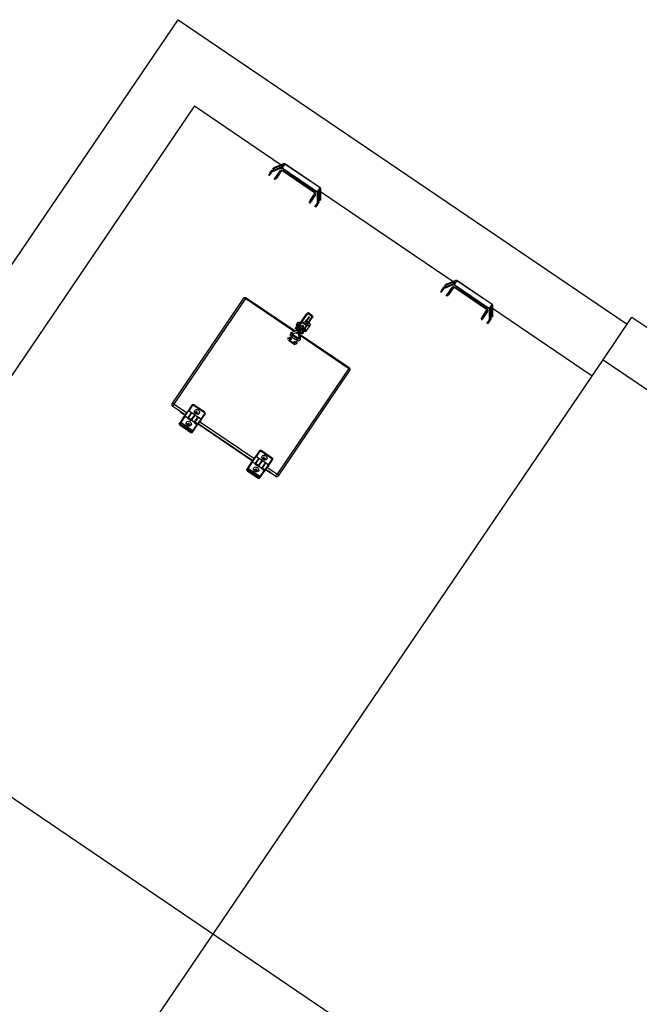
# Model space of a CAD drawing. Header units: metres. Extents: x 7482748 to 7484637, y 5684406 to 5687014.
# Tile 273 of 295: x 7484500.78 to 7484502.22, y 5686564.27 to 5686566.57. Entities that reach past the tile are written whole.
import ezdxf

# ---------------------------------------------------------------- set-up
doc = ezdxf.new("R2010")
doc.units = ezdxf.units.M
doc.header["$MEASUREMENT"] = 0
doc.layers.add('projektowane obiekty', color=5, linetype='Continuous', lineweight=35)

# ---------------------------------------------------------------- blocks, each defined once
blk = doc.blocks.new('zw$D414')
at = {"layer": 'projektowane obiekty', "lineweight": 30}
for p, q in [((2.1363, 3.48), (3.3463, 3.48)), ((2.1363, 3.3598), (2.1363, 3.48)), ((0.87, 3.46), (2.1363, 3.46)), ((0.87, 0.02), (0.87, 3.46)), ((2.1363, 3.3598), (2.43, 3.3598)), ((2.1363, 0.1202), (2.1363, 3.3598)), ((1.015, 3.315), (1.015, 0.165)), ((1.015, 3.315), (1.2595, 3.315)), ((1.2627, 3.31), (1.2487, 3.289)), ((1.2488, 3.298), (1.2626, 3.3188)), ((1.2626, 3.3099), (1.2488, 3.289)), ((1.2627, 3.3198), (1.2491, 3.2995)), ((1.2626, 3.3197), (1.2491, 3.2994)), ((1.2635, 3.3179), (1.2492, 3.2964)), ((1.2626, 3.3188), (1.2626, 3.3197)), ((1.2626, 3.309), (1.2626, 3.3099)), ((1.2635, 3.3196), (1.2635, 3.3107)), ((1.3648, 3.3211), (1.2652, 3.3211)), ((1.2652, 3.321), (1.2652, 3.3211)), ((1.2652, 3.321), (1.2652, 3.3103)), ((1.3648, 3.321), (1.2652, 3.321)), ((1.2652, 3.3103), (1.2652, 3.3089)), ((1.2652, 3.3103), (1.3648, 3.3103)), ((1.3648, 3.321), (1.3648, 3.3211)), ((1.3648, 3.3103), (1.3648, 3.321)), ((1.3648, 3.3103), (1.3648, 3.3089)), ((1.3665, 3.3107), (1.3665, 3.3196)), ((1.3808, 3.2964), (1.3665, 3.3179)), ((1.3809, 3.2995), (1.3673, 3.3198)), ((1.3813, 3.289), (1.3673, 3.31)), ((1.3674, 3.3197), (1.3674, 3.3188)), ((1.3809, 3.2994), (1.3674, 3.3197)), ((1.3674, 3.3188), (1.3812, 3.298)), ((1.3674, 3.3099), (1.3674, 3.309)), ((1.3812, 3.289), (1.3674, 3.3099)), ((1.3705, 3.315), (1.7445, 3.315)), ((1.7477, 3.31), (1.7337, 3.289)), ((1.7338, 3.298), (1.7476, 3.3188)), ((1.7476, 3.3099), (1.7338, 3.289)), ((1.7477, 3.3198), (1.7341, 3.2995)), ((1.7476, 3.3197), (1.7341, 3.2994)), ((1.7485, 3.3179), (1.7342, 3.2964)), ((1.7476, 3.3188), (1.7476, 3.3197)), ((1.7476, 3.309), (1.7476, 3.3099)), ((1.7485, 3.3196), (1.7485, 3.3107)), ((1.8498, 3.3211), (1.7502, 3.3211)), ((1.7502, 3.321), (1.7502, 3.3211)), ((1.7502, 3.321), (1.7502, 3.3103)), ((1.8498, 3.321), (1.7502, 3.321)), ((1.7502, 3.3103), (1.7502, 3.3089)), ((1.7502, 3.3103), (1.8498, 3.3103)), ((1.8498, 3.321), (1.8498, 3.3211)), ((1.8498, 3.3103), (1.8498, 3.321)), ((1.8498, 3.3103), (1.8498, 3.3089)), ((1.8515, 3.3107), (1.8515, 3.3196)), ((1.8658, 3.2964), (1.8515, 3.3179)), ((1.8659, 3.2995), (1.8523, 3.3198)), ((1.8663, 3.289), (1.8523, 3.31)), ((1.8524, 3.3197), (1.8524, 3.3188)), ((1.8659, 3.2994), (1.8524, 3.3197)), ((1.8524, 3.3188), (1.8662, 3.298)), ((1.8524, 3.3099), (1.8524, 3.309)), ((1.8662, 3.289), (1.8524, 3.3099)), ((1.8555, 3.315), (2.1363, 3.315)), ((1.248, 3.2924), (1.248, 3.2834)), ((1.2491, 3.2887), (1.2626, 3.309)), ((1.2491, 3.278), (1.2491, 3.2886)), ((1.2492, 3.2964), (1.2536, 3.2964)), ((1.2635, 3.3081), (1.2501, 3.288)), ((1.2501, 3.288), (1.2501, 3.2776)), ((1.3648, 3.3089), (1.2652, 3.3089)), ((1.2652, 3.2776), (1.2652, 3.3018)), ((1.2672, 3.3025), (1.2672, 3.2783)), ((1.2685, 3.2834), (1.2685, 3.3047)), ((1.2703, 3.3063), (1.3597, 3.3063)), ((1.2703, 3.3051), (1.3597, 3.3051)), ((1.3615, 3.3047), (1.3615, 3.2834)), ((1.3628, 3.2783), (1.3628, 3.3025)), ((1.3648, 3.3018), (1.3648, 3.2776)), ((1.3799, 3.288), (1.3665, 3.3081)), ((1.3674, 3.309), (1.3809, 3.2887)), ((1.3764, 3.2964), (1.3808, 3.2964)), ((1.3799, 3.2776), (1.3799, 3.288)), ((1.3809, 3.2886), (1.3809, 3.278)), ((1.382, 3.2834), (1.382, 3.2924)), ((1.733, 3.2924), (1.733, 3.2834)), ((1.7341, 3.2887), (1.7476, 3.309)), ((1.7341, 3.278), (1.7341, 3.2886)), ((1.7342, 3.2964), (1.7386, 3.2964)), ((1.7485, 3.3081), (1.7351, 3.288)), ((1.7351, 3.288), (1.7351, 3.2776)), ((1.8498, 3.3089), (1.7502, 3.3089)), ((1.7502, 3.2776), (1.7502, 3.3018)), ((1.7522, 3.3025), (1.7522, 3.2783)), ((1.7535, 3.2834), (1.7535, 3.3047)), ((1.7553, 3.3063), (1.8447, 3.3063)), ((1.7553, 3.3051), (1.8447, 3.3051)), ((1.8465, 3.3047), (1.8465, 3.2834)), ((1.8478, 3.2783), (1.8478, 3.3025)), ((1.8498, 3.3018), (1.8498, 3.2776)), ((1.8649, 3.288), (1.8515, 3.3081)), ((1.8524, 3.309), (1.8659, 3.2887)), ((1.8614, 3.2964), (1.8658, 3.2964)), ((1.8649, 3.2776), (1.8649, 3.288)), ((1.8659, 3.2886), (1.8659, 3.278)), ((1.867, 3.2834), (1.867, 3.2924)), ((1.5037, 3.0559), (1.5037, 3.0619)), ((1.5057, 3.0559), (1.5057, 3.0619)), ((1.5067, 3.0649), (1.5169, 3.0649)), ((1.5067, 3.0629), (1.5169, 3.0629)), ((1.5067, 3.0622), (1.5067, 3.0629)), ((1.5169, 3.0622), (1.5067, 3.0622)), ((1.512, 3.0575), (1.512, 3.0481)), ((1.514, 3.0575), (1.512, 3.0575)), ((1.514, 3.0481), (1.514, 3.0575)), ((1.5169, 3.0629), (1.5169, 3.0622)), ((1.5179, 3.0619), (1.5179, 3.0559)), ((1.5199, 3.0559), (1.5199, 3.0619)), ((1.4985, 3.0332), (1.5035, 3.0367)), ((1.5035, 3.0367), (1.5037, 3.0367)), ((1.5037, 3.0559), (1.5057, 3.0559)), ((1.5037, 3.0287), (1.5037, 3.0559)), ((1.5057, 3.0287), (1.5057, 3.0559)), ((1.5179, 3.0374), (1.5057, 3.0374)), ((1.5093, 3.0408), (1.5093, 3.0374)), ((1.5113, 3.0425), (1.5111, 3.0425)), ((1.512, 3.0425), (1.512, 3.0481)), ((1.512, 3.0481), (1.514, 3.0481)), ((1.5125, 3.0425), (1.5123, 3.0425)), ((1.514, 3.0416), (1.514, 3.0481)), ((1.514, 3.0468), (1.5179, 3.0468)), ((1.5143, 3.0374), (1.5143, 3.0408)), ((1.5179, 3.0559), (1.5199, 3.0559)), ((1.5179, 3.0559), (1.5179, 3.0287)), ((1.5199, 3.0287), (1.5199, 3.0559)), ((1.5199, 3.0468), (1.52, 3.0468)), ((1.52, 3.0468), (1.525, 3.0433)), ((1.525, 3.0433), (1.525, 3.026)), ((1.5044, 3.0116), (1.3667, 3.0116)), ((1.4985, 3.026), (1.4985, 3.0332)), ((1.5006, 3.026), (1.4985, 3.026)), ((1.4985, 3.0245), (1.4985, 3.026)), ((1.4985, 3.0245), (1.5007, 3.0245)), ((1.5066, 3.0147), (1.4992, 3.0043)), ((1.5015, 3.0304), (1.5015, 3.022)), ((1.5035, 3.0304), (1.5015, 3.0304)), ((1.5015, 3.0173), (1.5015, 3.022)), ((1.5015, 3.022), (1.5035, 3.022)), ((1.5024, 3.0019), (1.5099, 3.0124)), ((1.5035, 3.022), (1.5035, 3.0304)), ((1.5037, 3.0274), (1.5035, 3.0274)), ((1.5035, 3.0234), (1.5037, 3.0234)), ((1.5035, 3.0177), (1.5035, 3.022)), ((1.5035, 3.0159), (1.508, 3.0159)), ((1.5037, 3.0209), (1.5037, 3.0287)), ((1.5037, 3.0287), (1.5057, 3.0287)), ((1.5037, 3.0209), (1.5057, 3.0209)), ((1.504, 3.0173), (1.504, 3.0209)), ((1.508, 3.0173), (1.504, 3.0173)), ((1.5057, 3.0294), (1.5093, 3.0294)), ((1.5057, 3.0209), (1.5057, 3.0287)), ((1.5058, 3.0274), (1.5057, 3.0274)), ((1.5057, 3.0234), (1.5058, 3.0234)), ((1.5058, 3.0225), (1.5058, 3.0283)), ((1.5058, 3.0283), (1.5058, 3.0283)), ((1.5059, 3.0283), (1.5058, 3.0283)), ((1.5058, 3.0225), (1.5059, 3.0225)), ((1.5059, 3.0283), (1.5059, 3.0249)), ((1.5059, 3.0249), (1.5059, 3.0225)), ((1.5068, 3.0234), (1.5068, 3.0274)), ((1.508, 3.0179), (1.508, 3.0169)), ((1.508, 3.0169), (1.508, 3.0151)), ((1.509, 3.0187), (1.5088, 3.0187)), ((1.5088, 3.0162), (1.5088, 3.0187)), ((1.5091, 3.0229), (1.509, 3.0227)), ((1.509, 3.0185), (1.509, 3.02)), ((1.5105, 3.02), (1.509, 3.02)), ((1.509, 3.0185), (1.509, 3.0177)), ((1.5105, 3.0185), (1.509, 3.0185)), ((1.5093, 3.0305), (1.5093, 3.0241)), ((1.5108, 3.0116), (1.5093, 3.0116)), ((1.5105, 3.02), (1.5105, 3.0185)), ((1.5105, 3.0177), (1.5105, 3.0185)), ((1.5108, 3.018), (1.5105, 3.018)), ((1.5105, 3.0163), (1.5105, 3.0177)), ((1.5105, 3.0136), (1.5105, 3.015)), ((1.5105, 3.015), (1.5108, 3.015)), ((1.5108, 3.0217), (1.5108, 3.0162)), ((1.5108, 3.0162), (1.5108, 3.0115)), ((1.5128, 3.0162), (1.5128, 3.0217)), ((1.513, 3.018), (1.5128, 3.018)), ((1.5128, 3.0115), (1.5128, 3.0162)), ((1.5128, 3.015), (1.513, 3.015)), ((1.5142, 3.0116), (1.5128, 3.0116)), ((1.513, 3.02), (1.513, 3.0185)), ((1.5145, 3.02), (1.513, 3.02)), ((1.513, 3.0177), (1.513, 3.0185)), ((1.513, 3.0185), (1.5145, 3.0185)), ((1.513, 3.0163), (1.513, 3.0177)), ((1.513, 3.0136), (1.513, 3.015)), ((1.5136, 3.0124), (1.5211, 3.0019)), ((1.5143, 3.0241), (1.5143, 3.0305)), ((1.5143, 3.0294), (1.5179, 3.0294)), ((1.5145, 3.0227), (1.5145, 3.0229)), ((1.5145, 3.0185), (1.5145, 3.02)), ((1.5145, 3.0185), (1.5145, 3.0177)), ((1.5155, 3.0181), (1.5155, 3.0169)), ((1.5195, 3.0173), (1.5155, 3.0173)), ((1.5155, 3.0169), (1.5155, 3.0149)), ((1.5155, 3.0159), (1.52, 3.0159)), ((1.5168, 3.0274), (1.5168, 3.0234)), ((1.5244, 3.0043), (1.5169, 3.0147)), ((1.5178, 3.0283), (1.5177, 3.0283)), ((1.5177, 3.0275), (1.5177, 3.0283)), ((1.5177, 3.0225), (1.5177, 3.0275)), ((1.5177, 3.0225), (1.5178, 3.0225)), ((1.5178, 3.0283), (1.5178, 3.0234)), ((1.5179, 3.0274), (1.5178, 3.0274)), ((1.5178, 3.0234), (1.5178, 3.0225)), ((1.5178, 3.0234), (1.5179, 3.0234)), ((1.5179, 3.0287), (1.5179, 3.0209)), ((1.5179, 3.0287), (1.5199, 3.0287)), ((1.5179, 3.0209), (1.5199, 3.0209)), ((1.6568, 3.0116), (1.5191, 3.0116)), ((1.5195, 3.0209), (1.5195, 3.0173)), ((1.5199, 3.0209), (1.5199, 3.0287)), ((1.52, 3.0274), (1.5199, 3.0274)), ((1.5199, 3.0234), (1.52, 3.0234)), ((1.52, 3.0304), (1.52, 3.022)), ((1.522, 3.0304), (1.52, 3.0304)), ((1.52, 3.0177), (1.52, 3.022)), ((1.52, 3.022), (1.522, 3.022)), ((1.522, 3.022), (1.522, 3.0304)), ((1.522, 3.0173), (1.522, 3.022)), ((1.5228, 3.0245), (1.525, 3.0245)), ((1.525, 3.026), (1.5229, 3.026)), ((1.525, 3.0245), (1.525, 3.026)), ((1.3617, 3.0078), (1.3617, 2.7102)), ((1.3663, 2.7119), (1.3663, 3.0099)), ((1.3667, 3.0102), (1.5034, 3.0102)), ((1.4997, 2.9898), (1.4997, 2.9883)), ((1.5009, 2.9919), (1.5042, 2.9947)), ((1.5042, 3.0026), (1.5192, 3.0026)), ((1.5042, 3.0026), (1.5042, 3.0006)), ((1.5042, 3.0006), (1.5192, 3.0006)), ((1.5042, 3.0001), (1.5042, 3.0006)), ((1.5042, 2.9947), (1.5042, 2.9962)), ((1.5193, 3.0002), (1.5043, 3.0002)), ((1.5043, 3.0002), (1.5043, 2.9966)), ((1.5043, 2.9966), (1.5043, 2.9962)), ((1.5043, 2.9962), (1.5193, 2.9962)), ((1.5083, 3.0102), (1.5152, 3.0102)), ((1.5192, 3.0026), (1.5192, 3.0006)), ((1.5192, 3.0006), (1.5192, 3.0002)), ((1.5192, 2.9962), (1.5192, 2.9947)), ((1.5192, 2.9947), (1.5226, 2.9919)), ((1.5193, 3.0002), (1.5193, 2.9962)), ((1.5201, 3.0102), (1.6567, 3.0102)), ((1.5237, 2.9883), (1.5237, 2.9898)), ((1.6571, 3.0099), (1.6571, 2.7119)), ((1.6617, 2.7102), (1.6617, 3.0078)), ((1.5189, 2.9864), (1.5046, 2.9864)), ((1.5046, 2.9849), (1.5046, 2.9864)), ((1.5189, 2.9849), (1.5046, 2.9849)), ((1.5189, 2.9849), (1.5189, 2.9864)), ((1.4362, 2.7366), (1.4052, 2.7366)), ((1.4052, 2.7357), (1.4052, 2.7366)), ((1.4052, 2.7357), (1.4362, 2.7357)), ((1.4362, 2.7357), (1.4362, 2.7366)), ((1.6262, 2.7366), (1.5952, 2.7366)), ((1.5952, 2.7357), (1.5952, 2.7366)), ((1.5952, 2.7357), (1.6262, 2.7357)), ((1.6262, 2.7357), (1.6262, 2.7366)), ((1.4017, 2.7144), (1.4017, 2.7064)), ((1.4022, 2.7144), (1.4017, 2.7144)), ((1.4022, 2.7337), (1.4022, 2.7179)), ((1.4022, 2.7179), (1.4022, 2.7174)), ((1.4022, 2.7174), (1.4022, 2.7034)), ((1.4109, 2.7184), (1.4032, 2.7184)), ((1.4032, 2.7032), (1.4032, 2.7184)), ((1.4042, 2.7193), (1.4042, 2.7348)), ((1.4042, 2.7184), (1.4042, 2.7193)), ((1.4109, 2.7032), (1.4109, 2.7184)), ((1.4109, 2.7176), (1.4115, 2.7176)), ((1.4115, 2.7144), (1.4109, 2.7144)), ((1.4115, 2.7184), (1.4115, 2.7042)), ((1.4202, 2.7184), (1.4115, 2.7184)), ((1.4202, 2.7042), (1.4202, 2.7184)), ((1.4202, 2.7176), (1.4207, 2.7176)), ((1.4207, 2.7144), (1.4202, 2.7144)), ((1.4207, 2.7184), (1.4207, 2.7032)), ((1.4294, 2.7184), (1.4207, 2.7184)), ((1.4294, 2.7032), (1.4294, 2.7184)), ((1.4294, 2.7176), (1.43, 2.7176)), ((1.43, 2.7144), (1.4294, 2.7144)), ((1.43, 2.7184), (1.43, 2.7042)), ((1.4377, 2.7184), (1.43, 2.7184)), ((1.4372, 2.7348), (1.4372, 2.7184)), ((1.4377, 2.7184), (1.4377, 2.7041)), ((1.4387, 2.7049), (1.4387, 2.7174)), ((1.4392, 2.7165), (1.4392, 2.7337)), ((1.4392, 2.7165), (1.4392, 2.7138)), ((1.5917, 2.7144), (1.5917, 2.7064)), ((1.5922, 2.7144), (1.5917, 2.7144)), ((1.5922, 2.7337), (1.5922, 2.7174)), ((1.5922, 2.7174), (1.5922, 2.7034)), ((1.6009, 2.7184), (1.5932, 2.7184)), ((1.5932, 2.7032), (1.5932, 2.7184)), ((1.5942, 2.7193), (1.5942, 2.7348)), ((1.5942, 2.7184), (1.5942, 2.7193)), ((1.6009, 2.7032), (1.6009, 2.7184)), ((1.6009, 2.7176), (1.6015, 2.7176)), ((1.6015, 2.7144), (1.6009, 2.7144)), ((1.6015, 2.7184), (1.6015, 2.7042)), ((1.6102, 2.7184), (1.6015, 2.7184)), ((1.6102, 2.7042), (1.6102, 2.7184)), ((1.6102, 2.7176), (1.6107, 2.7176)), ((1.6107, 2.7144), (1.6102, 2.7144)), ((1.6107, 2.7184), (1.6107, 2.7032)), ((1.6194, 2.7184), (1.6107, 2.7184)), ((1.6194, 2.7032), (1.6194, 2.7184)), ((1.6194, 2.7176), (1.62, 2.7176)), ((1.62, 2.7144), (1.6194, 2.7144)), ((1.62, 2.7184), (1.62, 2.7042)), ((1.6277, 2.7184), (1.62, 2.7184)), ((1.6272, 2.7348), (1.6272, 2.7184)), ((1.6277, 2.7184), (1.6277, 2.7041)), ((1.6287, 2.7049), (1.6287, 2.7174)), ((1.6292, 2.7165), (1.6292, 2.7337)), ((1.6292, 2.7165), (1.6292, 2.7138)), ((1.4017, 2.7115), (1.3667, 2.7115)), ((1.3866, 2.706), (1.3667, 2.706)), ((1.388, 2.706), (1.3866, 2.706)), ((1.4022, 2.706), (1.388, 2.706)), ((1.4022, 2.7049), (1.39, 2.7049)), ((1.4017, 2.7064), (1.4022, 2.7064)), ((1.4017, 2.7022), (1.4017, 2.6849)), ((1.4115, 2.7032), (1.4037, 2.7032)), ((1.4037, 2.686), (1.4037, 2.7032)), ((1.4109, 2.7064), (1.4115, 2.7064)), ((1.4115, 2.706), (1.4109, 2.706)), ((1.4115, 2.7049), (1.4109, 2.7049)), ((1.4115, 2.7029), (1.4115, 2.7042)), ((1.4202, 2.7042), (1.4115, 2.7042)), ((1.4115, 2.7029), (1.4202, 2.7029)), ((1.4202, 2.7064), (1.4207, 2.7064)), ((1.4207, 2.706), (1.4202, 2.706)), ((1.4207, 2.7049), (1.4202, 2.7049)), ((1.4202, 2.7029), (1.4202, 2.7042)), ((1.43, 2.7032), (1.4202, 2.7032)), ((1.4294, 2.7064), (1.43, 2.7064)), ((1.43, 2.706), (1.4294, 2.706)), ((1.43, 2.7049), (1.4294, 2.7049)), ((1.43, 2.7029), (1.43, 2.7042)), ((1.4367, 2.7042), (1.43, 2.7042)), ((1.43, 2.7029), (1.4367, 2.7029)), ((1.4367, 2.7029), (1.4367, 2.686)), ((1.5917, 2.7115), (1.4387, 2.7115)), ((1.5922, 2.706), (1.4387, 2.706)), ((1.4387, 2.7049), (1.4387, 2.7019)), ((1.5922, 2.7049), (1.4387, 2.7049)), ((1.4387, 2.6849), (1.4387, 2.7019)), ((1.5917, 2.7064), (1.5922, 2.7064)), ((1.5917, 2.7022), (1.5917, 2.6849)), ((1.6015, 2.7032), (1.5937, 2.7032)), ((1.5937, 2.686), (1.5937, 2.7032)), ((1.6009, 2.7064), (1.6015, 2.7064)), ((1.6015, 2.706), (1.6009, 2.706)), ((1.6015, 2.7049), (1.6009, 2.7049)), ((1.6015, 2.7029), (1.6015, 2.7042)), ((1.6102, 2.7042), (1.6015, 2.7042)), ((1.6015, 2.7029), (1.6102, 2.7029)), ((1.6102, 2.7064), (1.6107, 2.7064)), ((1.6107, 2.706), (1.6102, 2.706)), ((1.6107, 2.7049), (1.6102, 2.7049)), ((1.6102, 2.7029), (1.6102, 2.7042)), ((1.62, 2.7032), (1.6102, 2.7032)), ((1.6194, 2.7064), (1.62, 2.7064)), ((1.62, 2.706), (1.6194, 2.706)), ((1.62, 2.7049), (1.6194, 2.7049)), ((1.62, 2.7029), (1.62, 2.7042)), ((1.6267, 2.7042), (1.62, 2.7042)), ((1.62, 2.7029), (1.6267, 2.7029)), ((1.6267, 2.7029), (1.6267, 2.686)), ((1.6567, 2.7115), (1.6287, 2.7115)), ((1.642, 2.706), (1.6287, 2.706)), ((1.6287, 2.7049), (1.6287, 2.7019)), ((1.64, 2.7049), (1.6287, 2.7049)), ((1.6287, 2.6849), (1.6287, 2.7019)), ((1.6434, 2.706), (1.642, 2.706)), ((1.6567, 2.706), (1.6434, 2.706)), ((1.4017, 2.6849), (1.4017, 2.6822)), ((1.4357, 2.6851), (1.4047, 2.6851)), ((1.4047, 2.6851), (1.4047, 2.6824)), ((1.4047, 2.6824), (1.4357, 2.6824)), ((1.4047, 2.6797), (1.4047, 2.6824)), ((1.4357, 2.6797), (1.4047, 2.6797)), ((1.4047, 2.6797), (1.4047, 2.6795)), ((1.4047, 2.6795), (1.4357, 2.6795)), ((1.4357, 2.6851), (1.4357, 2.6824)), ((1.4357, 2.6824), (1.4357, 2.6797)), ((1.4357, 2.6797), (1.4357, 2.6795)), ((1.4387, 2.6822), (1.4387, 2.6849)), ((1.5917, 2.6849), (1.5917, 2.6822)), ((1.5947, 2.6851), (1.5947, 2.6824)), ((1.6257, 2.6851), (1.5947, 2.6851)), ((1.5947, 2.6824), (1.6257, 2.6824)), ((1.5947, 2.6797), (1.5947, 2.6824)), ((1.6257, 2.6797), (1.5947, 2.6797)), ((1.5947, 2.6797), (1.5947, 2.6795)), ((1.5947, 2.6795), (1.6257, 2.6795)), ((1.6257, 2.6851), (1.6257, 2.6824)), ((1.6257, 2.6824), (1.6257, 2.6797)), ((1.6257, 2.6797), (1.6257, 2.6795)), ((1.6287, 2.6822), (1.6287, 2.6849)), ((0.5382, 1.74), (10.9588, 1.74))]:
    blk.add_line(p, q, dxfattribs=at)
for points in [[(1.2652, 3.3211), (1.2641, 3.3209), (1.2631, 3.3203), (1.2627, 3.3198)], [(1.2635, 3.3108), (1.2628, 3.3101), (1.2627, 3.31)], [(1.3673, 3.3198), (1.3666, 3.3206), (1.3656, 3.321), (1.3648, 3.3211)], [(1.3673, 3.31), (1.3666, 3.3107), (1.3665, 3.3108)], [(1.7502, 3.3211), (1.7491, 3.3209), (1.7481, 3.3203), (1.7477, 3.3198)], [(1.7485, 3.3108), (1.7478, 3.3101), (1.7477, 3.31)], [(1.8523, 3.3198), (1.8516, 3.3206), (1.8506, 3.321), (1.8498, 3.3211)], [(1.8523, 3.31), (1.8516, 3.3107), (1.8515, 3.3108)], [(1.2486, 3.2965), (1.2487, 3.2973), (1.2487, 3.2976), (1.2487, 3.2979), (1.2488, 3.298)], [(1.2487, 3.289), (1.2487, 3.2889), (1.2486, 3.2886), (1.2486, 3.2883)], [(1.2488, 3.289), (1.2487, 3.2891), (1.2487, 3.289)], [(1.2672, 3.3025), (1.2669, 3.3022), (1.2665, 3.302), (1.2659, 3.3018), (1.2652, 3.3018)], [(1.2703, 3.3054), (1.2691, 3.3051), (1.2681, 3.3044), (1.2677, 3.304), (1.2674, 3.3035), (1.2672, 3.303), (1.2672, 3.3025)], [(1.2703, 3.3054), (1.2703, 3.3052), (1.2703, 3.3052), (1.2703, 3.3056), (1.2703, 3.3063)], [(1.3597, 3.3054), (1.3597, 3.3052), (1.3597, 3.3052), (1.3597, 3.3056), (1.3597, 3.3063)], [(1.3628, 3.3025), (1.3628, 3.303), (1.3626, 3.3035), (1.3623, 3.304), (1.3619, 3.3044), (1.3609, 3.3051), (1.3597, 3.3054)], [(1.3628, 3.3025), (1.3631, 3.3022), (1.3635, 3.302), (1.3641, 3.3018), (1.3648, 3.3018)], [(1.3812, 3.298), (1.3813, 3.2978), (1.3813, 3.2975), (1.3814, 3.2968), (1.3814, 3.2965)], [(1.3813, 3.289), (1.3813, 3.2891), (1.3812, 3.289)], [(1.3814, 3.2883), (1.3813, 3.2889), (1.3813, 3.289), (1.3813, 3.289)], [(1.7336, 3.2965), (1.7337, 3.2973), (1.7337, 3.2976), (1.7337, 3.2979), (1.7338, 3.298)], [(1.7337, 3.289), (1.7337, 3.2889), (1.7336, 3.2886), (1.7336, 3.2883)], [(1.7338, 3.289), (1.7337, 3.2891), (1.7337, 3.289)], [(1.7522, 3.3025), (1.7519, 3.3022), (1.7515, 3.302), (1.7509, 3.3018), (1.7502, 3.3018)], [(1.7553, 3.3054), (1.7541, 3.3051), (1.7531, 3.3044), (1.7527, 3.304), (1.7524, 3.3035), (1.7522, 3.303), (1.7522, 3.3025)], [(1.7553, 3.3054), (1.7553, 3.3052), (1.7553, 3.3052), (1.7553, 3.3056), (1.7553, 3.3063)], [(1.8447, 3.3054), (1.8447, 3.3052), (1.8447, 3.3052), (1.8447, 3.3056), (1.8447, 3.3063)], [(1.8478, 3.3025), (1.8478, 3.303), (1.8476, 3.3035), (1.8473, 3.304), (1.8469, 3.3044), (1.8459, 3.3051), (1.8447, 3.3054)], [(1.8478, 3.3025), (1.8481, 3.3022), (1.8485, 3.302), (1.8491, 3.3018), (1.8498, 3.3018)], [(1.8662, 3.298), (1.8663, 3.2978), (1.8663, 3.2975), (1.8664, 3.2968), (1.8664, 3.2965)], [(1.8663, 3.289), (1.8663, 3.2891), (1.8662, 3.289)], [(1.8664, 3.2883), (1.8663, 3.2889), (1.8663, 3.289), (1.8663, 3.289)], [(1.366, 3.0115), (1.3657, 3.0115), (1.3645, 3.0111), (1.3634, 3.0105), (1.3625, 3.0096)], [(1.3667, 3.0116), (1.366, 3.0115)], [(1.3667, 3.0102), (1.3667, 3.0111), (1.3667, 3.0115), (1.3667, 3.0116)], [(1.5099, 3.0131), (1.5097, 3.0136), (1.5093, 3.0141), (1.5087, 3.0145), (1.5086, 3.0146)], [(1.5088, 3.0162), (1.5097, 3.0159), (1.5103, 3.0159)], [(1.509, 3.0227), (1.5092, 3.023), (1.5095, 3.0232), (1.5101, 3.0231), (1.5103, 3.023)], [(1.5098, 3.02), (1.5097, 3.0202), (1.5093, 3.0211), (1.509, 3.022), (1.509, 3.0226), (1.509, 3.0227)], [(1.5093, 3.0241), (1.5091, 3.0228)], [(1.5093, 3.0305), (1.5093, 3.0308), (1.5095, 3.0312), (1.51, 3.032)], [(1.5103, 3.0118), (1.5097, 3.0119), (1.5095, 3.0119)], [(1.5099, 3.0131), (1.5101, 3.0143), (1.5102, 3.0151), (1.5103, 3.0159)], [(1.5099, 3.0124), (1.5099, 3.0125)], [(1.5103, 3.0118), (1.5102, 3.0121), (1.51, 3.0123), (1.5099, 3.0125)], [(1.51, 3.032), (1.51, 3.032), (1.5108, 3.0326), (1.5113, 3.0328), (1.5115, 3.0328)], [(1.5103, 3.023), (1.5107, 3.0224), (1.5108, 3.0217)], [(1.5106, 3.018), (1.5106, 3.0181), (1.5105, 3.0183)], [(1.5105, 3.015), (1.5105, 3.015), (1.5105, 3.0151), (1.5105, 3.0154), (1.5105, 3.0158), (1.5105, 3.0163), (1.5105, 3.0163)], [(1.5115, 3.0328), (1.5118, 3.0328), (1.5123, 3.0328), (1.5127, 3.0326), (1.5135, 3.032), (1.5135, 3.032)], [(1.5128, 3.0217), (1.5129, 3.0225), (1.5133, 3.023)], [(1.513, 3.0183), (1.5129, 3.018)], [(1.513, 3.0163), (1.513, 3.0159), (1.513, 3.0154), (1.513, 3.0151), (1.513, 3.015), (1.513, 3.015)], [(1.5147, 3.0162), (1.5137, 3.0159), (1.5132, 3.0159)], [(1.5136, 3.0131), (1.5134, 3.0143), (1.5133, 3.0151), (1.5132, 3.0159)], [(1.5132, 3.0118), (1.5133, 3.012), (1.5134, 3.0122), (1.5136, 3.0125)], [(1.5132, 3.0118), (1.5139, 3.0119), (1.514, 3.0119)], [(1.5133, 3.023), (1.5138, 3.0232), (1.5143, 3.023), (1.5144, 3.023)], [(1.5135, 3.032), (1.5141, 3.0312), (1.5142, 3.0308), (1.5143, 3.0305)], [(1.5136, 3.0131), (1.5139, 3.0136), (1.5143, 3.0141), (1.5148, 3.0145), (1.5149, 3.0146)], [(1.5136, 3.0124), (1.5136, 3.0125)], [(1.5145, 3.0227), (1.5146, 3.0226), (1.5146, 3.022), (1.5143, 3.0213), (1.514, 3.0205), (1.5137, 3.02)], [(1.5145, 3.0229), (1.5143, 3.0241)], [(1.5144, 3.023), (1.5145, 3.0227)], [(1.661, 3.0096), (1.66, 3.0105), (1.6589, 3.0111), (1.6578, 3.0115), (1.6567, 3.0116)], [(1.6567, 3.0102), (1.6567, 3.0111), (1.6567, 3.0115), (1.6567, 3.0116)], [(1.3663, 3.0099), (1.3649, 3.0098), (1.3636, 3.0093), (1.3625, 3.0086), (1.3617, 3.0078)], [(1.3625, 3.0096), (1.3618, 3.0085), (1.3617, 3.0078)], [(1.4992, 3.0043), (1.4984, 3.0026), (1.4984, 3.0006), (1.4991, 2.9988), (1.5004, 2.9974), (1.5023, 2.9965), (1.5043, 2.9962)], [(1.5043, 3.0002), (1.5036, 3.0003), (1.503, 3.0005), (1.5026, 3.0008), (1.5023, 3.0012), (1.5023, 3.0015), (1.5024, 3.0019)], [(1.5193, 2.9962), (1.5214, 2.9965), (1.5234, 2.9976), (1.5246, 2.9991), (1.5252, 3.0009), (1.5251, 3.0028), (1.5244, 3.0043)], [(1.5211, 3.0019), (1.5213, 3.0016), (1.5212, 3.0012), (1.5209, 3.0008), (1.5205, 3.0005), (1.5198, 3.0003), (1.5193, 3.0002)], [(1.6617, 3.0078), (1.661, 3.0086), (1.6599, 3.0093), (1.6586, 3.0098), (1.6571, 3.0099)], [(1.6617, 3.0078), (1.6614, 3.0089), (1.6609, 3.0097)], [(1.4052, 2.7366), (1.4042, 2.7364), (1.4032, 2.7359), (1.4026, 2.7351), (1.4022, 2.7342), (1.4022, 2.7337)], [(1.4392, 2.7337), (1.439, 2.7347), (1.4385, 2.7356), (1.4377, 2.7362), (1.4367, 2.7366), (1.4362, 2.7366)], [(1.5952, 2.7366), (1.5942, 2.7364), (1.5932, 2.7359), (1.5926, 2.7351), (1.5922, 2.7342), (1.5922, 2.7337)], [(1.6292, 2.7337), (1.629, 2.7347), (1.6285, 2.7356), (1.6277, 2.7362), (1.6267, 2.7366), (1.6262, 2.7366)], [(1.3663, 2.7119), (1.3649, 2.7117), (1.3636, 2.7114), (1.3625, 2.7109), (1.3617, 2.7102)], [(1.3617, 2.7102), (1.362, 2.7088), (1.3628, 2.7076), (1.3641, 2.7066), (1.3656, 2.7061), (1.3667, 2.706)], [(1.3667, 2.706), (1.3667, 2.7073), (1.3667, 2.7088), (1.3667, 2.7102), (1.3667, 2.7115)], [(1.39, 2.7049), (1.3881, 2.7052), (1.3866, 2.706)], [(1.4377, 2.7041), (1.4367, 2.7042)], [(1.4367, 2.7042), (1.4367, 2.7039), (1.4367, 2.7036), (1.4367, 2.7032), (1.4367, 2.7029)], [(1.4367, 2.7029), (1.4375, 2.7028), (1.4381, 2.7025), (1.4384, 2.7023), (1.4386, 2.7022), (1.4387, 2.702), (1.4387, 2.7019)], [(1.4387, 2.7049), (1.4386, 2.7046), (1.4384, 2.7043), (1.4381, 2.7041), (1.4377, 2.7041)], [(1.6277, 2.7041), (1.6267, 2.7042)], [(1.6267, 2.7042), (1.6267, 2.7039), (1.6267, 2.7036), (1.6267, 2.7032), (1.6267, 2.7029)], [(1.6267, 2.7029), (1.6275, 2.7028), (1.6281, 2.7025), (1.6284, 2.7023), (1.6286, 2.7022), (1.6287, 2.702), (1.6287, 2.7019)], [(1.6287, 2.7049), (1.6286, 2.7046), (1.6284, 2.7043), (1.6281, 2.7041), (1.6277, 2.7041)], [(1.6434, 2.706), (1.6419, 2.7052), (1.64, 2.7049)], [(1.6567, 2.706), (1.6567, 2.7073), (1.6567, 2.7088), (1.6567, 2.7102), (1.6567, 2.7115)], [(1.6567, 2.706), (1.6584, 2.7062), (1.6598, 2.7069), (1.6609, 2.708), (1.6616, 2.7092), (1.6617, 2.7102)], [(1.6617, 2.7102), (1.661, 2.7109), (1.6599, 2.7114), (1.6586, 2.7117), (1.6571, 2.7119)], [(1.4017, 2.6822), (1.4019, 2.6813), (1.4024, 2.6805), (1.4033, 2.6798), (1.4043, 2.6795), (1.4047, 2.6795)], [(1.4357, 2.6795), (1.4368, 2.6797), (1.4378, 2.6803), (1.4384, 2.681), (1.4385, 2.6812)], [(1.4385, 2.6812), (1.4387, 2.6819), (1.4387, 2.6822)], [(1.5917, 2.6822), (1.5919, 2.6813), (1.5924, 2.6805), (1.5933, 2.6798), (1.5943, 2.6795), (1.5947, 2.6795)], [(1.6257, 2.6795), (1.6268, 2.6797), (1.6278, 2.6803), (1.6284, 2.681), (1.6285, 2.6812)], [(1.6285, 2.6812), (1.6287, 2.6819), (1.6287, 2.6822)]]:
    blk.add_lwpolyline(points, dxfattribs=at)
for centre, radius, start, end in [((1.5042, 3.0254), 0.00363, 138.7399, 221.2601), ((1.5059, 3.0274), 0.0009, 0, 90), ((1.5059, 3.0234), 0.0009, 270, 0), ((1.5088, 3.0179), 0.00081, 90, 180), ((1.5088, 3.0151), 0.00081, 180, 195.9805), ((1.5121, 3.0132), 0.006, 55.7318, 66.6466), ((1.5177, 3.0274), 0.0009, 90, 180), ((1.5177, 3.0234), 0.0009, 180, 270), ((1.5193, 3.0254), 0.00363, 316.3972, 43.6028), ((1.4032, 2.7174), 0.001, 90, 180), ((1.4377, 2.7174), 0.001, 0, 90), ((1.5932, 2.7174), 0.001, 90, 180), ((1.6277, 2.7174), 0.001, 0, 90), ((1.4032, 2.7034), 0.001, 180, 207.5087), ((1.5932, 2.7034), 0.001, 180, 207.5087)]:
    blk.add_arc(centre, radius, start, end, dxfattribs=at)
for centre, major_axis, ratio, start_param, end_param in [((1.2652, 3.3183), (0.003, 0), 0.894238, 1.570796, 2.604006), ((1.2635, 3.3193), (0.000832, -0.000555), 0.384458, 3.140914, 3.3925), ((1.2652, 3.3174), (-0.003, 0), 0.894238, 5.316539, 5.745599), ((1.2635, 3.3184), (0.000832, -0.000555), 0.384458, 3.392491, 4.963296), ((1.2652, 3.3085), (0.003, 0), 0.894238, 2.174946, 2.604006), ((1.2652, 3.3076), (-0.003, 0), 0.894238, 4.712389, 5.745599), ((1.2635, 3.3094), (-0.000832, 0.000555), 0.384458, 6.282758, 6.53409), ((1.3648, 3.3183), (0.003, 0), 0.894238, 0.537587, 1.570796), ((1.3648, 3.3076), (-0.003, 0), 0.894238, 3.679179, 4.712389), ((1.3648, 3.3174), (-0.003, 0), 0.894238, 3.679179, 4.108239), ((1.3665, 3.3184), (-0.000832, -0.000555), 0.384458, 1.319891, 2.890692), ((1.3648, 3.3085), (0.003, 0), 0.894238, 0.537587, 0.966647), ((1.3665, 3.3193), (-0.000832, -0.000555), 0.384458, 2.890692, 3.142491), ((1.3665, 3.3094), (0.000832, 0.000555), 0.384458, 6.032283, 6.283937), ((1.7502, 3.3183), (0.003, 0), 0.894238, 1.570796, 2.604006), ((1.7485, 3.3193), (0.000832, -0.000555), 0.384458, 3.140914, 3.392498), ((1.7502, 3.3174), (-0.003, 0), 0.894238, 5.316539, 5.745599), ((1.7485, 3.3184), (0.000832, -0.000555), 0.384458, 3.3925, 4.963293), ((1.7502, 3.3085), (0.003, 0), 0.894238, 2.174946, 2.604006), ((1.7502, 3.3076), (-0.003, 0), 0.894238, 4.712389, 5.745599), ((1.7485, 3.3094), (-0.000832, 0.000555), 0.384458, 6.282762, 6.534084), ((1.8498, 3.3183), (0.003, 0), 0.894238, 0.537587, 1.570796), ((1.8498, 3.3076), (-0.003, 0), 0.894238, 3.679179, 4.712389), ((1.8498, 3.3174), (-0.003, 0), 0.894238, 3.679179, 4.108239), ((1.8515, 3.3184), (-0.000832, -0.000555), 0.384458, 1.319891, 2.890692), ((1.8498, 3.3085), (0.003, 0), 0.894238, 0.537586, 0.966647), ((1.8515, 3.3193), (-0.000832, -0.000555), 0.384458, 2.890692, 3.142491), ((1.8515, 3.3094), (0.000832, 0.000555), 0.384458, 6.032283, 6.283937), ((1.315, 3.2924), (0.067, 0), 0.447593, 3.00513, 3.141593), ((1.315, 3.2924), (0.067, 0), 0.447593, 3.141593, 3.278056), ((1.2492, 3.2969), (-0.00116, 0), 0.384458, 1.087181, 1.570796), ((1.315, 3.3929), (0.0656, 0.1045), 0.131983, 2.754136, 2.784399), ((1.315, 3.3929), (0.0656, 0.1045), 0.131983, 3.084026, 3.114289), ((1.2491, 3.2977), (-0.00006, -0.00184), 0.093487, 3.358973, 3.54305), ((1.2491, 3.287), (-0.00003, 0.00171), 0.104342, 5.995405, 6.179492), ((1.2501, 3.2884), (-0.000992, 0.0003), 0.416528, 0.308288, 1.696248), ((1.2565, 3.2924), (-0.00675, 0), 0.447593, 5.330642, 6.283185), ((1.2565, 3.2924), (-0.00675, 0), 0.447593, 0, 0.37258), ((1.2635, 3.3085), (-0.000832, 0.000555), 0.384458, 0.250892, 1.821702), ((1.2652, 3.3071), (0.002, 0), 0.894238, 1.570796, 2.604006), ((1.2185, 3.3076), (0.05, 0), 0.447593, 6.051964, 6.185373), ((1.4115, 3.3076), (0.05, 0), 0.447593, 3.257849, 3.372814), ((1.3648, 3.3071), (0.002, 0), 0.894238, 0.537586, 1.570796), ((1.3665, 3.3085), (0.000832, 0.000555), 0.384458, 4.461485, 6.032283), ((1.3735, 3.2924), (-0.00675, 0), 0.447593, 3.141593, 4.094136), ((1.3735, 3.2924), (-0.00675, 0), 0.447593, 2.769013, 3.141593), ((1.3799, 3.2884), (-0.000992, -0.0003), 0.416528, 1.445345, 2.833301), ((1.3808, 3.2969), (0.00116, 0), 0.384458, 4.712389, 5.196004), ((1.315, 3.3929), (-0.0656, 0.1045), 0.131983, 3.498786, 3.529049), ((1.315, 3.3929), (-0.0656, 0.1045), 0.131983, 3.168897, 3.199159), ((1.3809, 3.287), (0.00003, 0.00171), 0.104342, 0.103693, 0.287776), ((1.315, 3.2924), (0.067, 0), 0.447593, 0, 0.136463), ((1.315, 3.2924), (0.067, 0), 0.447593, 6.146722, 6.283185), ((1.8, 3.2924), (0.067, 0), 0.447593, 3.00513, 3.141593), ((1.8, 3.2924), (0.067, 0), 0.447593, 3.141593, 3.278056), ((1.7342, 3.2969), (-0.00116, 0), 0.384458, 1.087181, 1.570796), ((1.8, 3.3929), (0.0656, 0.1045), 0.131983, 2.754136, 2.784399), ((1.8, 3.3929), (0.0656, 0.1045), 0.131983, 3.084026, 3.114289), ((1.7341, 3.2977), (-0.00006, -0.00184), 0.093487, 3.358984, 3.543061), ((1.7341, 3.287), (-0.00003, 0.00171), 0.104342, 5.995405, 6.179492), ((1.7351, 3.2884), (-0.000992, 0.0003), 0.416528, 0.308289, 1.696245), ((1.7415, 3.2924), (-0.00675, 0), 0.447593, 5.330642, 6.283185), ((1.7415, 3.2924), (-0.00675, 0), 0.447593, 0, 0.37258), ((1.7485, 3.3085), (-0.000832, 0.000555), 0.384458, 0.250905, 1.821701), ((1.7502, 3.3071), (0.002, 0), 0.894238, 1.570796, 2.604006), ((1.7035, 3.3076), (0.05, 0), 0.447593, 6.051964, 6.185373), ((1.8965, 3.3076), (0.05, 0), 0.447593, 3.257849, 3.372814), ((1.8498, 3.3071), (0.002, 0), 0.894238, 0.537586, 1.570796), ((1.8515, 3.3085), (0.000832, 0.000555), 0.384458, 4.461485, 6.032285), ((1.8585, 3.2924), (-0.00675, 0), 0.447593, 3.141593, 4.094136), ((1.8585, 3.2924), (-0.00675, 0), 0.447593, 2.769013, 3.141593), ((1.8649, 3.2884), (-0.000992, -0.0003), 0.416528, 1.445344, 2.833301), ((1.8658, 3.2969), (0.00116, 0), 0.384458, 4.712389, 5.196004), ((1.8, 3.3929), (-0.0656, 0.1045), 0.131983, 3.498786, 3.529049), ((1.8, 3.3929), (-0.0656, 0.1045), 0.131983, 3.168897, 3.199159), ((1.8659, 3.287), (0.00003, 0.00171), 0.104342, 0.103693, 0.287776), ((1.8, 3.2924), (0.067, 0), 0.447593, 0, 0.136463), ((1.8, 3.2924), (0.067, 0), 0.447593, 6.146722, 6.283185), ((1.5067, 3.0619), (0.003, 0), 0.984868, 1.570796, 3.141593), ((1.5067, 3.0619), (-0.001, 0), 0.984868, 4.712389, 6.283185), ((1.5067, 3.0612), (0.001, 0), 0.984868, 1.570796, 3.141593), ((1.5169, 3.0619), (0.003, 0), 0.984868, 0, 1.570796), ((1.5169, 3.0619), (-0.001, 0), 0.984868, 3.141593, 4.712389), ((1.5169, 3.0612), (0.001, 0), 0.984868, 0, 1.570796), ((1.5048, 3.0323), (0.004, 0), 0.693349, 1.862412, 3.860129), ((1.5118, 3.0408), (-0.0025, 0), 0.691786, 5.003183, 6.283185), ((1.5118, 3.0408), (-0.0025, 0), 0.691786, 4.421595, 5.003183), ((1.5118, 3.0413), (0.0018, 0), 0.691786, 1.280002, 1.86159), ((1.5118, 3.0408), (-0.0025, 0), 0.691786, 3.141593, 4.421595), ((1.5186, 3.0399), (0.004, 0), 0.693349, 1.759413, 4.300863), ((1.5186, 3.0389), (-0.0026, 0), 0.693349, 5.005009, 6.283185), ((1.5186, 3.0385), (-0.0026, 0), 0.693349, 5.005009, 6.162976), ((1.5186, 3.0389), (-0.0026, 0), 0.693349, 0, 1.016729), ((1.5186, 3.0399), (0.004, 0), 0.693349, 5.030213, 7.536158), ((1.5186, 3.0389), (-0.0026, 0), 0.693349, 3.141593, 4.210857), ((1.5186, 3.0385), (-0.0026, 0), 0.693349, 3.261802, 4.210857), ((1.5186, 3.0389), (-0.0026, 0), 0.693349, 2.072328, 3.141593), ((1.5035, 3.0173), (-0.002, 0), 0.720602, 0, 1.570796), ((1.5048, 3.0313), (-0.0026, 0), 0.693349, 5.170559, 6.283185), ((1.5048, 3.0308), (-0.0026, 0), 0.693349, 5.170559, 6.162976), ((1.5048, 3.0313), (-0.0026, 0), 0.693349, 0, 0.47026), ((1.5048, 3.0323), (0.004, 0), 0.693349, 4.368129, 4.436489), ((1.5048, 3.0313), (-0.0026, 0), 0.693349, 1.024846, 1.112627), ((1.504, 3.0177), (0.0005, 0), 0.720602, 3.141593, 4.712389), ((1.5083, 3.0136), (0.00163, -0.00116), 0.50565, 1.721489, 3.141595), ((1.5117, 3.0246), (0.004, 0), 0.693349, 2.230016, 3.681865), ((1.5117, 3.0246), (0.004, 0), 0.693349, 3.681865, 3.962904), ((1.4996, 3.0177), (0.00942, 0), 0.811844, 6.081031, 6.283185), ((1.5118, 3.0224), (0.00276, 0), 0.691786, 0.3358, 2.888619), ((1.5117, 3.0236), (-0.0026, 0), 0.693349, 5.941848, 6.283185), ((1.5118, 3.0224), (0.00276, 0), 0.691786, 2.888619, 2.914882), ((1.5118, 3.0241), (0.0025, 0), 0.691786, 0.008471, 3.141593), ((1.5083, 3.0136), (0.00163, -0.00116), 0.50565, 0.061486, 0.628914), ((1.5118, 3.021), (0.00324, 0), 0.691786, 1.089883, 2.05171), ((1.4996, 3.0177), (-0.0109, 0), 0.811844, 2.936324, 3.141593), ((1.4996, 3.0136), (0.0109, 0), 0.811844, 6.077917, 6.283185), ((1.5118, 3.0193), (0.0035, 0), 0.691786, 1.281045, 1.860548), ((1.5118, 3.0139), (0.0035, 0), 0.691786, 1.281045, 1.860548), ((1.5118, 3.0139), (0.0035, 0), 0.691786, 4.422637, 5.002141), ((1.5239, 3.0177), (0.0109, 0), 0.811844, 3.141593, 3.346887), ((1.5239, 3.0136), (-0.0109, 0), 0.811844, 0, 0.205269), ((1.5153, 3.0136), (-0.00163, -0.00116), 0.50565, 5.654271, 6.221703), ((1.5117, 3.0246), (0.004, 0), 0.693349, 5.674452, 7.162733), ((1.5117, 3.0246), (0.004, 0), 0.693349, 5.462669, 5.674452), ((1.5118, 3.0224), (0.00276, 0), 0.691786, 0.226711, 0.3358), ((1.5239, 3.0177), (-0.00942, 0), 0.811844, 0, 0.202154), ((1.5153, 3.0136), (-0.00163, -0.00116), 0.50565, 3.141591, 4.561699), ((1.5195, 3.0177), (0.0005, 0), 0.720602, 4.712389, 6.283185), ((1.52, 3.0173), (-0.002, 0), 0.720602, 1.570796, 3.141593), ((1.3667, 3.0099), (-0.000412, -0.000008), 0.735809, 4.686596, 6.269869), ((1.5008, 3.0031), (0.00163, -0.00116), 0.50565, 0.345197, 3.141736), ((1.5046, 2.9898), (0.00487, 0), 0.693349, 2.443461, 3.141593), ((1.5046, 2.9898), (0.00487, 0), 0.693349, 3.141593, 4.712389), ((1.5046, 2.9883), (0.00487, 0), 0.693349, 3.141593, 4.712389), ((1.5046, 2.9898), (0.00315, 0), 0.693349, 0, 4.436489), ((1.5008, 3.0031), (0.00163, -0.00116), 0.50565, 0, 0.036281), ((1.5008, 3.0031), (0.00163, -0.00116), 0.50565, 0.036281, 0.345197), ((1.5046, 2.9889), (-0.002, 0), 0.693349, 3.141593, 6.283185), ((1.5046, 2.9889), (-0.002, 0), 0.693349, 0, 1.222639), ((1.5046, 2.9883), (-0.002, 0), 0.693349, 3.364281, 6.060497), ((1.5046, 2.9889), (-0.002, 0), 0.693349, 1.918954, 3.141593), ((1.5046, 2.9898), (0.00315, 0), 0.693349, 4.988289, 6.283185), ((1.5189, 2.9898), (0.00315, 0), 0.693349, 0, 4.436489), ((1.5189, 2.9889), (-0.002, 0), 0.693349, 3.141593, 6.283185), ((1.5189, 2.9883), (-0.002, 0), 0.693349, 3.364281, 6.060497), ((1.5189, 2.9889), (-0.002, 0), 0.693349, 0, 1.222633), ((1.5189, 2.9898), (0.00487, 0), 0.693349, 4.712389, 6.283185), ((1.5189, 2.9883), (0.00487, 0), 0.693349, 4.712389, 6.283185), ((1.5189, 2.9889), (-0.002, 0), 0.693349, 1.91896, 3.141593), ((1.5189, 2.9898), (0.00315, 0), 0.693349, 4.988289, 6.283185), ((1.5227, 3.0031), (-0.00163, -0.00116), 0.50565, 3.140804, 6.28304), ((1.5189, 2.9898), (0.00487, 0), 0.693349, 0, 0.698132), ((1.6567, 3.0099), (-0.000412, 0.000008), 0.735809, 3.154912, 4.738187), ((1.5046, 2.9898), (0.00315, 0), 0.693349, 4.436489, 4.988289), ((1.5189, 2.9898), (0.00315, 0), 0.693349, 4.436489, 4.988289), ((1.4052, 2.7348), (0.001, 0), 0.842433, 1.570796, 3.141593), ((1.4362, 2.7348), (0.001, 0), 0.842433, 0, 1.570796), ((1.5952, 2.7348), (0.001, 0), 0.842433, 1.570796, 3.141593), ((1.6262, 2.7348), (0.001, 0), 0.842433, 0, 1.570796), ((1.4042, 2.7337), (0.002, 0), 0.538802, 1.570796, 3.141593), ((1.4207, 2.7255), (-0.00325, 0), 0.842433, 4.712389, 6.283185), ((1.4207, 2.7255), (-0.00325, 0), 0.842433, 0, 3.141593), ((1.4207, 2.7229), (-0.00325, 0), 0.842433, 4.712389, 5.796856), ((1.4207, 2.7255), (-0.00325, 0), 0.842433, 3.141593, 4.712389), ((1.4207, 2.7229), (-0.00325, 0), 0.842433, 3.627922, 4.712389), ((1.4372, 2.7337), (-0.002, 0), 0.538802, 3.141593, 4.712389), ((1.4372, 2.7165), (-0.002, 0), 0.538802, 3.141593, 3.864327), ((1.4382, 2.7138), (-0.001, 0), 0.538802, 2.094395, 3.141593), ((1.5942, 2.7337), (0.002, 0), 0.538802, 1.570796, 3.141593), ((1.6107, 2.7255), (-0.00325, 0), 0.842433, 4.712389, 6.283185), ((1.6107, 2.7255), (-0.00325, 0), 0.842433, 0, 3.141593), ((1.6107, 2.7229), (-0.00325, 0), 0.842433, 4.712389, 5.796856), ((1.6107, 2.7255), (-0.00325, 0), 0.842433, 3.141593, 4.712389), ((1.6107, 2.7229), (-0.00325, 0), 0.842433, 3.627922, 4.712389), ((1.6272, 2.7337), (-0.002, 0), 0.538802, 3.141593, 4.712389), ((1.6272, 2.7165), (-0.002, 0), 0.538802, 3.141593, 3.864327), ((1.6282, 2.7138), (-0.001, 0), 0.538802, 2.094394, 3.141593), ((1.3667, 2.7119), (-0.000412, 0.000021), 0.892603, 0.045654, 1.62892), ((1.4037, 2.7022), (0.002, 0), 0.538802, 1.570796, 3.141593), ((1.4202, 2.6918), (-0.00325, 0), 0.842433, 3.141593, 6.283185), ((1.4202, 2.6918), (-0.00325, 0), 0.842433, 0, 1.570796), ((1.4202, 2.6892), (-0.00325, 0), 0.842433, 3.627922, 5.796856), ((1.4202, 2.6918), (-0.00325, 0), 0.842433, 1.570796, 3.141593), ((1.5937, 2.7022), (0.002, 0), 0.538802, 1.570796, 3.141593), ((1.6102, 2.6918), (-0.00325, 0), 0.842433, 3.141593, 6.283185), ((1.6102, 2.6918), (-0.00325, 0), 0.842433, 0, 1.570796), ((1.6102, 2.6892), (-0.00325, 0), 0.842433, 3.627922, 5.796856), ((1.6102, 2.6918), (-0.00325, 0), 0.842433, 1.570796, 3.141593), ((1.6567, 2.7119), (-0.000412, -0.000021), 0.892603, 1.512669, 3.095948), ((1.4037, 2.6849), (0.002, 0), 0.538802, 1.570796, 3.141593), ((1.4047, 2.6849), (-0.003, 0), 0.842433, 0, 1.570796), ((1.4047, 2.6822), (0.003, 0), 0.842433, 3.141593, 4.712389), ((1.4047, 2.686), (0.001, 0), 0.842433, 3.141593, 4.712389), ((1.4357, 2.686), (0.001, 0), 0.842433, 4.712389, 6.283185), ((1.4357, 2.6849), (-0.003, 0), 0.842433, 1.570796, 3.141593), ((1.4357, 2.6822), (0.003, 0), 0.842433, 4.712389, 5.881017), ((1.4367, 2.6849), (-0.002, 0), 0.538802, 3.141593, 4.712389), ((1.4357, 2.6822), (0.003, 0), 0.842433, 5.881017, 6.283185), ((1.5937, 2.6849), (0.002, 0), 0.538802, 1.570796, 3.141593), ((1.5947, 2.6849), (-0.003, 0), 0.842433, 0, 1.570796), ((1.5947, 2.6822), (0.003, 0), 0.842433, 3.141593, 4.712389), ((1.5947, 2.686), (0.001, 0), 0.842433, 3.141593, 4.712389), ((1.6257, 2.686), (0.001, 0), 0.842433, 4.712389, 6.283185), ((1.6257, 2.6849), (-0.003, 0), 0.842433, 1.570796, 3.141593), ((1.6257, 2.6822), (0.003, 0), 0.842433, 4.712389, 5.881017), ((1.6267, 2.6849), (-0.002, 0), 0.538802, 3.141593, 4.712389), ((1.6257, 2.6822), (0.003, 0), 0.842433, 5.881017, 6.283185)]:
    blk.add_ellipse(centre, major_axis=major_axis, ratio=ratio, start_param=start_param, end_param=end_param, dxfattribs=at)
for centre in [(1.4207, 2.7272), (1.6107, 2.7272), (1.4202, 2.6935), (1.6102, 2.6935)]:
    blk.add_ellipse(centre, major_axis=(0.0065, 0), ratio=0.842433, dxfattribs=at)
for points, knots in [([(1.2652, 3.3018), (1.2652, 3.3028), (1.2662, 3.3052), (1.2688, 3.3063), (1.2703, 3.3063)], [0, 0, 0, 0, 3.224642, 7.524165, 7.524165, 7.524165, 7.524165]), ([(1.3597, 3.3063), (1.3608, 3.3063), (1.3627, 3.3057), (1.3641, 3.3042), (1.3644, 3.3034), (1.3645, 3.3032)], [0, 0, 0, 0, 3.270819, 5.451365, 6.102828, 6.102828, 6.102828, 6.102828]), ([(1.7502, 3.3018), (1.7502, 3.3028), (1.7512, 3.3052), (1.7538, 3.3063), (1.7553, 3.3063)], [0, 0, 0, 0, 3.224642, 7.524165, 7.524165, 7.524165, 7.524165]), ([(1.8447, 3.3063), (1.8458, 3.3063), (1.8477, 3.3057), (1.8491, 3.3042), (1.8494, 3.3034), (1.8495, 3.3032)], [0, 0, 0, 0, 3.270819, 5.451365, 6.102828, 6.102828, 6.102828, 6.102828]), ([(1.5086, 3.0146), (1.5086, 3.0148), (1.5087, 3.0151), (1.5088, 3.0156), (1.5088, 3.0159), (1.5088, 3.0162)], [0, 0, 0, 0, 0.809697, 0.809697, 1.623313, 1.623313, 1.623313, 1.623313]), ([(1.5149, 3.0146), (1.5149, 3.0148), (1.5148, 3.0151), (1.5148, 3.0156), (1.5147, 3.0159), (1.5147, 3.0162)], [0, 0, 0, 0, 0.809702, 0.809702, 1.623251, 1.623251, 1.623251, 1.623251])]:
    blk.add_open_spline(points, degree=3, knots=knots, dxfattribs=at)
for points in [[(1.3645, 3.3032), (1.3647, 3.3027), (1.3648, 3.3023), (1.3648, 3.3018)], [(1.8495, 3.3032), (1.8497, 3.3027), (1.8498, 3.3023), (1.8498, 3.3018)]]:
    blk.add_open_spline(points, degree=3, dxfattribs=at)

msp = doc.modelspace()

# ---------------------------------------------------------------- block references
at = {"linetype": 'Continuous', "rotation": 325.8417172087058}
msp.add_blockref('zw$D414', (7484498.48247, 5686564.19707), dxfattribs=at)

doc.saveas('drawing.dxf')
